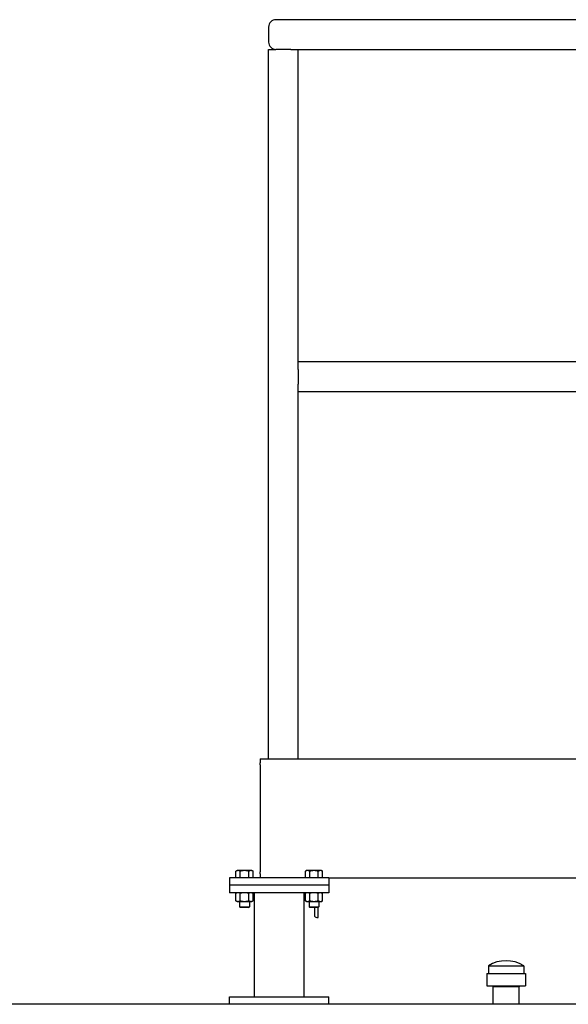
# Model space of a CAD drawing. Header units: inches. Extents: x 24 to 1128, y -94 to 748.
# Tile 462 of 573: x 628 to 656, y 298 to 347. Entities that reach past the tile are written whole.
import ezdxf

# ---------------------------------------------------------------- set-up
doc = ezdxf.new("R2010")
doc.units = ezdxf.units.IN
doc.header["$LTSCALE"] = 32
doc.header["$MEASUREMENT"] = 0
doc.layers.add('Visible (ANSI)', color=7, linetype='Continuous', lineweight=30)

msp = doc.modelspace()

# ---------------------------------------------------------------- linework, layer by layer
at = {"layer": 'Visible (ANSI)'}
for p, q in [((728.04839, 347.12612), (640.79839, 347.12612)), ((640.42339, 346.75112), (640.42339, 346.00112)), ((640.42339, 346.75112), (640.42339, 346.00112)), ((640.42339, 309.87612), (640.42339, 345.62612)), ((640.42339, 345.62612), (640.79839, 345.62612)), ((641.54839, 345.62612), (640.79839, 345.62612)), ((641.54839, 345.62612), (641.92339, 345.62612)), ((641.92339, 329.87612), (641.92339, 345.62612)), ((641.92339, 345.62612), (726.92339, 345.62612)), ((726.92339, 329.87612), (641.92339, 329.87612)), ((641.92339, 329.50112), (641.92339, 329.87612)), ((641.92339, 329.50112), (641.92339, 328.75112)), ((641.92339, 328.37612), (641.92339, 328.75112)), ((641.92339, 309.87612), (641.92339, 328.37612)), ((726.92339, 328.37612), (641.92339, 328.37612)), ((640.00339, 309.87612), (728.84339, 309.87612)), ((640.00339, 309.87612), (640.00339, 309.66908)), ((640.00339, 309.57321), (640.00339, 309.66908)), ((640.00339, 309.57321), (640.00339, 309.5029)), ((640.00339, 309.5029), (640.00339, 309.20018)), ((640.00339, 309.20018), (640.00339, 304.55207)), ((638.83839, 304.24013), (638.78038, 304.20663)), ((638.78038, 303.87613), (638.78038, 304.20663)), ((638.88863, 304.24013), (638.83839, 304.24013)), ((639.21339, 304.24013), (638.88863, 304.24013)), ((638.99689, 303.87613), (638.99689, 304.20663)), ((639.53815, 304.24013), (639.21339, 304.24013)), ((639.4299, 303.87613), (639.4299, 304.20663)), ((639.58839, 304.24013), (639.53815, 304.24013)), ((639.58839, 304.24013), (639.64641, 304.20663)), ((639.64641, 303.87613), (639.64641, 304.20663)), ((640.00339, 304.55207), (640.00339, 304.24935)), ((640.00339, 304.24935), (640.00339, 304.17904)), ((642.33839, 304.24013), (642.28038, 304.20663)), ((642.28038, 303.87613), (642.28038, 304.20663)), ((642.38863, 304.24013), (642.33839, 304.24013)), ((642.71339, 304.24013), (642.38863, 304.24013)), ((642.49689, 303.87613), (642.49689, 304.20663)), ((643.03815, 304.24013), (642.71339, 304.24013)), ((642.9299, 303.87613), (642.9299, 304.20663)), ((643.08839, 304.24013), (643.03815, 304.24013)), ((643.08839, 304.24013), (643.14641, 304.20663)), ((643.14641, 303.87613), (643.14641, 304.20663)), ((643.46339, 303.87612), (638.46339, 303.87612)), ((638.46339, 303.87612), (638.46339, 303.50112)), ((638.88863, 303.87613), (638.78038, 303.87613)), ((638.83839, 303.87613), (638.83839, 303.87612)), ((638.99689, 303.87613), (638.88863, 303.87613)), ((639.21339, 303.87613), (638.99689, 303.87613)), ((639.4299, 303.87613), (639.21339, 303.87613)), ((639.53815, 303.87613), (639.4299, 303.87613)), ((639.64641, 303.87613), (639.53815, 303.87613)), ((639.58839, 303.87613), (639.58839, 303.87612)), ((640.00339, 304.08317), (640.00339, 304.17904)), ((640.00339, 304.08317), (640.00339, 303.87612)), ((642.38863, 303.87613), (642.28038, 303.87613)), ((642.33839, 303.87613), (642.33839, 303.87612)), ((642.49689, 303.87613), (642.38863, 303.87613)), ((642.71339, 303.87613), (642.49689, 303.87613)), ((642.9299, 303.87613), (642.71339, 303.87613)), ((643.03815, 303.87613), (642.9299, 303.87613)), ((643.14641, 303.87613), (643.03815, 303.87613)), ((643.08839, 303.87613), (643.08839, 303.87612)), ((643.46339, 303.87612), (725.38339, 303.87612)), ((643.46339, 303.87612), (643.46339, 303.50112)), ((643.46339, 303.50112), (638.46339, 303.50112)), ((638.46339, 303.50112), (638.46339, 303.12612)), ((643.46339, 303.50112), (638.46339, 303.50112)), ((643.46339, 303.50112), (643.46339, 303.12612)), ((643.46339, 303.12612), (638.46339, 303.12612)), ((638.83839, 303.12612), (638.78038, 303.09263)), ((638.78038, 302.72162), (638.78038, 303.09263)), ((638.83839, 302.68812), (638.78038, 302.72162)), ((638.99689, 302.72162), (638.99689, 303.09263)), ((639.4299, 302.72162), (639.4299, 303.09263)), ((639.58839, 303.12612), (639.64641, 303.09263)), ((639.58839, 302.68812), (639.64641, 302.72162)), ((639.64641, 302.72162), (639.64641, 303.09263)), ((639.71339, 297.87612), (639.71339, 303.12612)), ((642.21339, 297.87612), (642.21339, 303.12612)), ((642.33839, 303.12612), (642.28038, 303.09263)), ((642.28038, 302.72162), (642.28038, 303.09263)), ((642.33839, 302.68812), (642.28038, 302.72162)), ((642.49689, 302.72162), (642.49689, 303.09263)), ((642.9299, 302.72162), (642.9299, 303.09263)), ((643.08839, 303.12612), (643.14641, 303.09263)), ((643.08839, 302.68812), (643.14641, 302.72162)), ((643.14641, 302.72162), (643.14641, 303.09263)), ((638.83839, 302.68812), (638.88863, 302.68812)), ((638.88863, 302.68812), (639.21339, 302.68812)), ((638.96339, 302.68812), (638.96339, 302.4219)), ((639.01058, 302.37612), (638.96339, 302.4219)), ((638.96339, 302.4219), (639.46339, 302.4219)), ((639.41621, 302.37612), (639.01058, 302.37612)), ((639.21339, 302.68812), (639.53815, 302.68812)), ((639.41621, 302.37612), (639.46339, 302.4219)), ((639.46339, 302.68812), (639.46339, 302.4219)), ((639.53815, 302.68812), (639.58839, 302.68812)), ((642.33839, 302.68812), (642.38863, 302.68812)), ((642.38863, 302.68812), (642.71339, 302.68812)), ((642.46339, 302.68812), (642.46339, 302.4219)), ((642.51058, 302.37612), (642.46339, 302.4219)), ((642.46339, 302.4219), (642.96339, 302.4219)), ((642.91621, 302.37612), (642.51058, 302.37612)), ((642.71339, 302.68812), (643.03815, 302.68812)), ((642.73539, 302.37612), (642.73539, 301.99612)), ((642.91621, 302.37612), (642.96339, 302.4219)), ((642.92339, 301.87612), (642.92339, 302.3831)), ((642.96339, 302.68812), (642.96339, 302.4219)), ((643.03815, 302.68812), (643.08839, 302.68812)), ((642.85539, 301.87612), (642.92339, 301.87612)), ((651.49339, 299.44662), (651.49339, 299.05862)), ((651.49339, 299.44662), (653.27339, 299.44662)), ((653.27339, 299.44662), (653.27339, 299.05862)), ((651.40839, 299.05862), (651.40839, 298.43862)), ((651.40839, 299.05862), (653.35839, 299.05862)), ((653.35839, 299.05862), (653.35839, 298.43862)), ((651.40839, 298.43862), (653.35839, 298.43862)), ((651.72785, 298.43862), (651.72589, 298.37612)), ((651.72589, 297.50112), (651.72589, 298.37612)), ((653.04089, 298.37612), (651.72589, 298.37612)), ((653.03894, 298.43862), (653.04089, 298.37612)), ((653.04089, 297.50112), (653.04089, 298.37612)), ((638.46339, 297.87612), (643.46339, 297.87612)), ((638.46339, 297.50112), (638.46339, 297.87612)), ((643.46339, 297.50112), (643.46339, 297.87612)), ((730.38339, 297.50112), (472.38339, 297.50112))]:
    msp.add_line(p, q, dxfattribs=at)
for centre, radius, start, end in [((640.79839, 346.75112), 0.375, 90, 180), ((640.79839, 346.75112), 0.375, 90, 180), ((640.79839, 346.00112), 0.375, 180, 270), ((640.79839, 346.00112), 0.375, 180, 270), ((642.85539, 301.99612), 0.12, 180, 270), ((652.38339, 298.001), 1.69763, 58.381478, 121.618522)]:
    msp.add_arc(centre, radius, start, end, dxfattribs=at)
for points in [[(638.88863, 304.24013), (638.83839, 304.24013), (638.78038, 304.20663)], [(638.99689, 304.20663), (638.93887, 304.24013), (638.88863, 304.24013)], [(639.21339, 304.24013), (639.11291, 304.24013), (638.99689, 304.20663)], [(639.4299, 304.20663), (639.31387, 304.24013), (639.21339, 304.24013)], [(639.53815, 304.24013), (639.48791, 304.24013), (639.4299, 304.20663)], [(639.64641, 304.20663), (639.58839, 304.24013), (639.53815, 304.24013)], [(642.38863, 304.24013), (642.33839, 304.24013), (642.28038, 304.20663)], [(642.49689, 304.20663), (642.43887, 304.24013), (642.38863, 304.24013)], [(642.71339, 304.24013), (642.61291, 304.24013), (642.49689, 304.20663)], [(642.9299, 304.20663), (642.81387, 304.24013), (642.71339, 304.24013)], [(643.03815, 304.24013), (642.98791, 304.24013), (642.9299, 304.20663)], [(643.14641, 304.20663), (643.08839, 304.24013), (643.03815, 304.24013)], [(638.88863, 303.12612), (638.83839, 303.12612), (638.78038, 303.09263)], [(638.78038, 302.72162), (638.83839, 302.68812), (638.88863, 302.68812)], [(638.99689, 303.09263), (638.93887, 303.12612), (638.88863, 303.12612)], [(638.88863, 302.68812), (638.93887, 302.68812), (638.99689, 302.72162)], [(639.21339, 303.12612), (639.11291, 303.12612), (638.99689, 303.09263)], [(638.99689, 302.72162), (639.11291, 302.68812), (639.21339, 302.68812)], [(639.4299, 303.09263), (639.31387, 303.12612), (639.21339, 303.12612)], [(639.21339, 302.68812), (639.31387, 302.68812), (639.4299, 302.72162)], [(639.53815, 303.12612), (639.48791, 303.12612), (639.4299, 303.09263)], [(639.4299, 302.72162), (639.48791, 302.68812), (639.53815, 302.68812)], [(639.64641, 303.09263), (639.58839, 303.12612), (639.53815, 303.12612)], [(639.53815, 302.68812), (639.58839, 302.68812), (639.64641, 302.72162)], [(642.38863, 303.12612), (642.33839, 303.12612), (642.28038, 303.09263)], [(642.28038, 302.72162), (642.33839, 302.68812), (642.38863, 302.68812)], [(642.49689, 303.09263), (642.43887, 303.12612), (642.38863, 303.12612)], [(642.38863, 302.68812), (642.43887, 302.68812), (642.49689, 302.72162)], [(642.71339, 303.12612), (642.61291, 303.12612), (642.49689, 303.09263)], [(642.49689, 302.72162), (642.61291, 302.68812), (642.71339, 302.68812)], [(642.9299, 303.09263), (642.81387, 303.12612), (642.71339, 303.12612)], [(642.71339, 302.68812), (642.81387, 302.68812), (642.9299, 302.72162)], [(643.03815, 303.12612), (642.98791, 303.12612), (642.9299, 303.09263)], [(642.9299, 302.72162), (642.98791, 302.68812), (643.03815, 302.68812)], [(643.14641, 303.09263), (643.08839, 303.12612), (643.03815, 303.12612)], [(643.03815, 302.68812), (643.08839, 302.68812), (643.14641, 302.72162)]]:
    msp.add_rational_spline(points, [1, 1.0379548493, 1], degree=2, dxfattribs=at)

doc.saveas('drawing.dxf')
